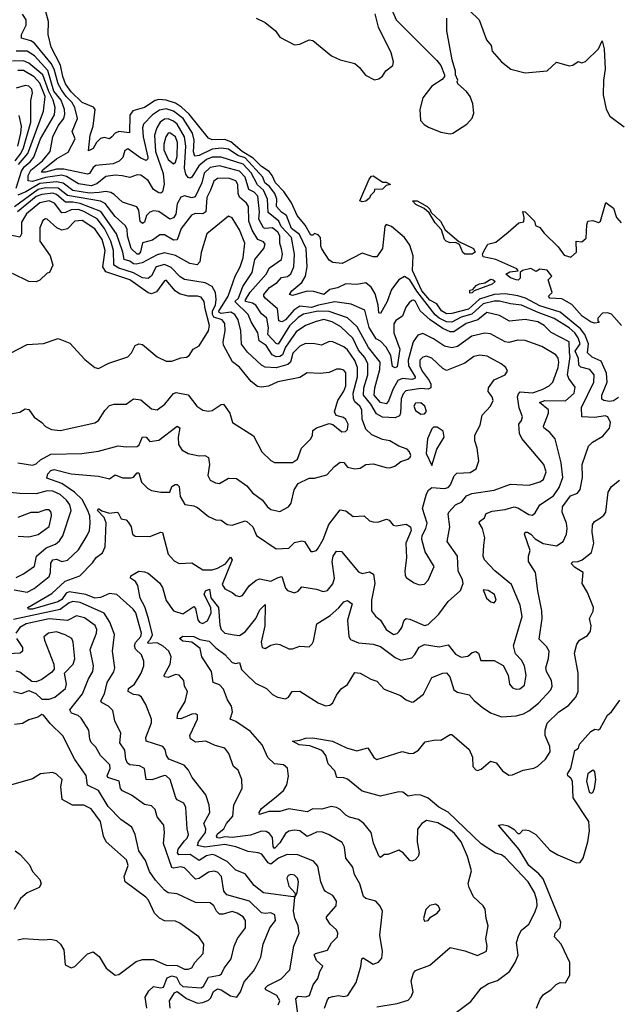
# Model space of a CAD drawing. Extents: x 1603745 to 1745082, y 385868 to 533966.
# Tile 272 of 646: x 1690544 to 1693813, y 432737 to 438115. Entities that reach past the tile are written whole.
import ezdxf

# ---------------------------------------------------------------- set-up
doc = ezdxf.new("R2010")
doc.units = 0

msp = doc.modelspace()

# ---------------------------------------------------------------- linework, layer by layer
at = {"layer": '0CON20XD'}
for points in [[(1693815, 436050.9), (1693786.7, 436033.3), (1693765, 436030), (1693733.8, 436035), (1693722.7, 436042.7), (1693724.2, 436065), (1693751.9, 436135), (1693749.5, 436185), (1693719.4, 436249.4), (1693671, 436271), (1693645.3, 436295), (1693650.7, 436345), (1693630, 436395), (1693606.5, 436426.5), (1693495, 436517.9), (1693385, 436552), (1693306.3, 436593.7), (1693265, 436607.3), (1693196.9, 436616.9), (1693135, 436614.2), (1693055, 436588.3), (1692995.6, 436534.4), (1692905, 436509.7), (1692875, 436509.4), (1692847.1, 436525), (1692822.8, 436562.8), (1692784, 436584), (1692739.7, 436635), (1692689.2, 436745), (1692692.4, 436825), (1692675, 436884), (1692645.1, 436925.1), (1692575, 436985.6), (1692545, 436996.2), (1692537.7, 436985), (1692526, 436865), (1692495, 436820), (1692475, 436819.2), (1692415, 436839.4), (1692305, 436784.4), (1692255, 436788.6), (1692235, 436800.8), (1692195, 436862.9), (1692188.2, 436878.2), (1692189.5, 436899.5), (1692187.9, 436925), (1692175, 436939.7), (1692155, 436946.8), (1692145, 436937.5), (1692135, 436938.8), (1692103.4, 436993.4), (1692059.8, 437045), (1692028.6, 437115), (1691986.5, 437176.5), (1691940.9, 437225), (1691923.5, 437265), (1691906.2, 437286.2), (1691865, 437313.1), (1691819.1, 437359.1), (1691758.6, 437395), (1691697.9, 437447.9), (1691665, 437460), (1691595, 437459.2), (1691575, 437467.7), (1691469.5, 437599.5), (1691427.9, 437637.9), (1691395, 437658.6), (1691345, 437676.1), (1691305, 437679.6), (1691285, 437674.2), (1691225, 437636.4), (1691162.8, 437617.2), (1691146.5, 437593.5), (1691143.3, 437496.7), (1691085, 437504.7), (1691065, 437494.7), (1691047.2, 437475), (1691035, 437464.6), (1691005, 437471.6), (1690985, 437467.2), (1690963.8, 437445), (1690945, 437412.4), (1690919.3, 437399.3), (1690929, 437485), (1690946.4, 437533.6), (1690956.7, 437625), (1690947.2, 437637.2), (1690885, 437663.4), (1690825, 437721.7), (1690794.4, 437765), (1690779.3, 437805), (1690767.8, 437867.8), (1690715.6, 437965), (1690699.7, 438035), (1690701.8, 438105), (1690679.6, 438185)], [(1691835, 438124.3), (1691885, 438100.8), (1691941.2, 438055), (1691965, 438020), (1692045, 437977.5), (1692075, 437980.8), (1692125, 438006.2), (1692145, 438002.5), (1692247.3, 437917.3), (1692295, 437896.4), (1692375, 437875.6), (1692400.8, 437855), (1692433.2, 437813.2), (1692482.3, 437787.7), (1692505, 437792.9), (1692525, 437807.1), (1692544.7, 437835.3), (1692581.9, 437865), (1692586.2, 437885), (1692573.4, 437935), (1692503.8, 438075), (1692485, 438147.5)], [(1692571.1, 438181.1), (1692601.1, 438115), (1692822.7, 437892.7), (1692843.8, 437865), (1692863.3, 437815), (1692863.3, 437805), (1692851.7, 437788.3), (1692795, 437752.5), (1692745, 437689.2), (1692728.8, 437625), (1692733.7, 437565), (1692752.9, 437542.9), (1692777.6, 437527.6), (1692845, 437500.9), (1692895, 437491.2), (1692910, 437495), (1692986, 437544), (1693015, 437578), (1693024.6, 437605.4), (1693019.3, 437655), (1693005, 437696), (1692983.6, 437723.6), (1692936.7, 437765), (1692933.3, 437775), (1692936.2, 437785), (1692923.6, 437813.6), (1692924, 437835), (1692905.7, 437895.7), (1692876.7, 438055), (1692877, 438123)], [(1693000, 438165), (1693053.8, 438115), (1693093.8, 438005), (1693118.8, 437975), (1693124.2, 437944.2), (1693175, 437885.8), (1693226.7, 437845), (1693305, 437824.3), (1693425, 437836.7), (1693475, 437883.3), (1693545, 437864), (1693565, 437866.7), (1693595, 437886.7), (1693615, 437880), (1693635, 437886.2), (1693705, 437955.7), (1693725, 438000), (1693736.5, 437956.5), (1693742.1, 437845), (1693732.5, 437785), (1693731.1, 437705), (1693746.4, 437626.4), (1693767.9, 437587.9), (1693845, 437530)], [(1692495, 432722.9), (1692605, 432741.8), (1692665, 432759.2), (1692681.6, 432778.4), (1692692.9, 432805), (1692681.9, 432865), (1692695, 432907.5), (1692705, 432921.2), (1692785, 432950.8), (1692895, 433046.5), (1692975, 433029.2), (1693045, 433004), (1693093.9, 433026.1), (1693097.8, 433055), (1693090.5, 433095), (1693102.2, 433165), (1693091.1, 433205), (1693086.4, 433256.4), (1693075.5, 433275.5), (1693023.1, 433323.1), (1692998.1, 433375), (1692994.1, 433395.9), (1693011.4, 433465), (1692990.4, 433545), (1692954.7, 433625), (1692919.7, 433669.7), (1692897.8, 433687.8), (1692827.1, 433727.1), (1692765, 433740), (1692739.6, 433725), (1692717.4, 433692.6), (1692714.5, 433625), (1692725.4, 433564.6), (1692720.6, 433545), (1692704, 433525), (1692685, 433518.1), (1692675, 433522.9), (1692639.2, 433565), (1692615, 433577.8), (1692555, 433555.6), (1692535, 433554.3), (1692515, 433539.2), (1692505, 433547.5), (1692477.2, 433617.2), (1692463.9, 433675), (1692424.2, 433724.2), (1692395, 433746.4), (1692345, 433758.5), (1692325, 433769.2), (1692295, 433801.1), (1692275, 433812.1), (1692245, 433816.8), (1692195, 433802.5), (1692145, 433803.8), (1692115, 433788.2), (1692015, 433804.7), (1691965, 433790.8), (1691905, 433790.6), (1691854.3, 433774.3), (1691852.5, 433785), (1691865, 433806.4), (1691945, 433870.3), (1691984.7, 433905), (1692003.6, 433935), (1692012.7, 433982.7), (1692006.9, 434026.9), (1691985, 434044.5), (1691935, 434049.4), (1691900, 434085), (1691868.1, 434155), (1691805, 434226.8), (1691725, 434281.1), (1691693.8, 434293.8), (1691707.2, 434335), (1691700.4, 434365), (1691679.2, 434399.2), (1691658, 434458), (1691635, 434481.8), (1691601.1, 434495), (1691592.5, 434555), (1691538.1, 434635), (1691529.7, 434679.7), (1691485, 434714.4), (1691435, 434719.7), (1691417.8, 434735), (1691435, 434747.9), (1691495, 434745.5), (1691528.8, 434728.8), (1691579.9, 434719.9), (1691615, 434683.3), (1691665, 434647.1), (1691705, 434603.3), (1691725, 434598.2), (1691745, 434603.8), (1691755.8, 434565.8), (1691781, 434541), (1691831.7, 434491.7), (1691891.6, 434461.6), (1691925, 434429.6), (1691952, 434415), (1691995, 434406.2), (1692011.5, 434415), (1692032, 434445), (1692075, 434447.1), (1692175, 434384), (1692215, 434368), (1692238.8, 434371.2), (1692255, 434383.3), (1692273.8, 434425), (1692300.5, 434459.5), (1692335, 434483.8), (1692375, 434550), (1692403.3, 434545), (1692462, 434512), (1692495, 434502.5), (1692535, 434457.5), (1692623.9, 434423.9), (1692655, 434400), (1692685, 434387.1), (1692695, 434389.2), (1692748.8, 434431.2), (1692795, 434522.5), (1692855, 434545.3), (1692875, 434546.9), (1692893.6, 434525), (1692915, 434454.7), (1692935, 434441.4), (1692998, 434428), (1693025.4, 434395.4), (1693069.3, 434359.3), (1693115, 434329.5), (1693175, 434307.7), (1693255, 434313.3), (1693295, 434323.8), (1693325, 434339.5), (1693377.9, 434382.1), (1693445.6, 434455), (1693451.5, 434475), (1693449.3, 434505), (1693421.2, 434555), (1693416.9, 434575), (1693432.4, 434625), (1693436.1, 434665), (1693420.8, 434690.8), (1693381.9, 434731.9), (1693397.5, 434845), (1693396, 434886), (1693373.1, 434995), (1693360.6, 435095), (1693323.1, 435155), (1693323.1, 435185), (1693332.9, 435215), (1693300.3, 435305), (1693304.2, 435315.8), (1693316.9, 435315), (1693335.9, 435305), (1693358.8, 435278.8), (1693403.5, 435253.5), (1693475, 435241.4), (1693511.8, 435265), (1693530, 435305), (1693534.7, 435335.3), (1693530.8, 435365), (1693505.9, 435425), (1693509.2, 435455), (1693552.7, 435515), (1693590.6, 435529.4), (1693605, 435549.2), (1693617.6, 435615), (1693616.4, 435685), (1693650.5, 435785), (1693672.9, 435807.1), (1693729.5, 435840.5), (1693765.4, 435884.6), (1693771.2, 435915), (1693756.5, 435945), (1693741.9, 435951.9), (1693685, 435942.8), (1693615, 435945.7), (1693612.3, 435997.7), (1693679.1, 436135), (1693681.5, 436175), (1693657.1, 436205), (1693608.1, 436218.1), (1693597.8, 436227.8), (1693595.9, 436265), (1693578.1, 436305), (1693604.6, 436345.4), (1693595, 436378.1), (1693576.5, 436405), (1693545, 436432.2), (1693462.9, 436482.9), (1693376, 436516), (1693285, 436556.7), (1693225, 436562.6), (1693165, 436577.8), (1693135, 436577.6), (1693075, 436562.7), (1693012.8, 436507.2), (1692955, 436490.4), (1692905, 436463.8), (1692875, 436465.3), (1692835.5, 436485), (1692813.7, 436503.7), (1692712.6, 436632.6), (1692675, 436693.7), (1692645, 436712.4), (1692615.5, 436695), (1692575, 436641.4), (1692551.9, 436575), (1692515, 436510), (1692505, 436513.3), (1692502, 436555), (1692485, 436617.1), (1692463.4, 436655), (1692435, 436678), (1692385, 436668.7), (1692325, 436673.1), (1692279, 436651), (1692238.1, 436641.9), (1692205, 436614.8), (1692151.1, 436631.1), (1692115, 436632.8), (1692035, 436608.5), (1692018.6, 436615), (1692029.7, 436635), (1692085, 436680), (1692105.5, 436715), (1692113.8, 436765), (1692109.4, 436865), (1692072.2, 436942.2), (1692029.3, 436975), (1692001.4, 437045), (1691973.8, 437063.8), (1691947.5, 437095), (1691948.3, 437135), (1691938.4, 437165), (1691908.8, 437205), (1691883.7, 437225), (1691872.3, 437255), (1691775, 437360.9), (1691735, 437373.6), (1691685, 437407.6), (1691645, 437412.7), (1691595, 437407.3), (1691525, 437373.3), (1691500.7, 437370.7), (1691493.8, 437393.8), (1691497.3, 437457.3), (1691487.9, 437495), (1691436.9, 437575), (1691384.7, 437615), (1691345, 437627.6), (1691308.3, 437621.7), (1691269.5, 437595), (1691220, 437545), (1691215.6, 437524.4), (1691219.1, 437475), (1691243.8, 437365), (1691243.7, 437355), (1691235, 437345.8), (1691205, 437358.9), (1691135, 437410.4), (1691118.7, 437401.3), (1691107.1, 437362.9), (1691088.2, 437341.8), (1691055, 437328.6), (1690960.9, 437319.1), (1690945, 437308.1), (1690925.5, 437275), (1690915, 437270.8), (1690785, 437299.6), (1690745, 437298.9), (1690685, 437282.9), (1690662.8, 437282.8), (1690670.3, 437295), (1690744.5, 437355.5), (1690808.4, 437391.6), (1690848, 437465), (1690831.4, 437505), (1690859.3, 437575), (1690845.2, 437635), (1690829.7, 437665), (1690798.1, 437695), (1690772.1, 437732.1), (1690754.3, 437764.3), (1690733.4, 437845), (1690716.6, 437876.6), (1690625, 437987.4), (1690605, 438000), (1690554.5, 438015), (1690554.8, 438035), (1690579.7, 438085), (1690579.7, 438115), (1690560, 438145)], [(1691705, 433648.4), (1691665, 433651.4), (1691635, 433643.6), (1691625, 433645.9), (1691619.4, 433655), (1691625, 433667.5), (1691659.1, 433695), (1691674.5, 433725), (1691707.7, 433765), (1691714.2, 433825.8), (1691758.6, 433915), (1691757.9, 433965), (1691736.7, 434015), (1691711.4, 434035), (1691687.3, 434107.3), (1691665.3, 434135.3), (1691611.2, 434151.2), (1691560, 434175), (1691505, 434169.2), (1691476.7, 434186.7), (1691474.1, 434205), (1691514.5, 434295), (1691515, 434318.8), (1691504.3, 434324.3), (1691485, 434321.8), (1691425, 434296), (1691405, 434298), (1691408.1, 434325), (1691448.3, 434391.7), (1691460.9, 434445), (1691444.2, 434475), (1691441.1, 434505), (1691416, 434535), (1691395, 434538.5), (1691355, 434522.3), (1691336, 434526), (1691334.1, 434535), (1691365.6, 434594.4), (1691370.9, 434635), (1691358.8, 434665), (1691327.5, 434692.5), (1691295, 434711.9), (1691245, 434707.5), (1691244.1, 434715), (1691258.9, 434731.1), (1691269.1, 434755), (1691248.1, 434845), (1691228, 434908), (1691202.9, 434955), (1691188.7, 435025), (1691176.2, 435046.2), (1691149.6, 435065), (1691152, 435078), (1691195, 435102.7), (1691225, 435100), (1691245, 435091.2), (1691308.7, 435038.7), (1691323.4, 435013.4), (1691345, 434943.2), (1691385, 434885.4), (1691435, 434869.7), (1691495, 434908.9), (1691505, 434899.2), (1691517.6, 434837.6), (1691526.8, 434825), (1691543.1, 434816.9), (1691569.4, 434830.6), (1691590.1, 434875), (1691587.7, 434905), (1691552.2, 434975), (1691558.9, 434995), (1691580, 435005), (1691587.9, 434957.9), (1691629.2, 434905), (1691637.7, 434807.7), (1691645, 434783.3), (1691665, 434764.6), (1691715.6, 434754.4), (1691745, 434752.2), (1691775, 434771.9), (1691834.7, 434845), (1691855, 434891.5), (1691885, 434920), (1691883.3, 434805), (1691862.2, 434715), (1691868, 434685), (1691885, 434680), (1691915, 434698.6), (1691945, 434705.7), (1691965, 434702.5), (1692015, 434678), (1692035, 434678), (1692075, 434692.5), (1692125, 434690), (1692142, 434705), (1692148.9, 434721.1), (1692167.3, 434815), (1692239.2, 434860.8), (1692288, 434902), (1692315, 434934.6), (1692335, 434943.1), (1692360, 434925), (1692334, 434835), (1692341.1, 434745), (1692350.1, 434730.1), (1692395, 434712.2), (1692475, 434704.1), (1692515, 434691.2), (1692595, 434631.2), (1692625, 434616.2), (1692685, 434628.5), (1692703, 434647), (1692725, 434687.8), (1692755, 434702.1), (1692835, 434688.9), (1692885, 434699.5), (1692925, 434648.9), (1692955, 434632.5), (1692991.5, 434638.5), (1693015, 434658.1), (1693035, 434664.2), (1693049.2, 434655), (1693062.5, 434615), (1693135, 434613.9), (1693185, 434587.8), (1693212.7, 434535), (1693220, 434485), (1693235.5, 434465.5), (1693255, 434459.1), (1693275, 434460.8), (1693300.5, 434479.5), (1693310.9, 434535), (1693300.9, 434585), (1693285, 434616.7), (1693251.7, 434651.7), (1693241.2, 434695), (1693289.2, 434855), (1693277.5, 434917.5), (1693229.2, 435029.2), (1693138.7, 435105), (1693081.8, 435165), (1693075.5, 435185), (1693078.2, 435245), (1693084.2, 435285), (1693071.4, 435335), (1693053.7, 435366.3), (1693055.7, 435375), (1693082.2, 435395), (1693092, 435418), (1693125, 435430.4), (1693195, 435439.1), (1693245, 435454), (1693265, 435448.9), (1693325, 435411.8), (1693345, 435408.6), (1693358.9, 435421.1), (1693385, 435465.4), (1693459.2, 435515), (1693490.6, 435559.4), (1693510.2, 435615), (1693500.9, 435695), (1693468.2, 435825), (1693439.4, 435859.4), (1693407.1, 435885), (1693404.2, 435894.2), (1693432.9, 435965), (1693432.2, 435985), (1693383.3, 436025), (1693412.5, 436035), (1693525, 436034.1), (1693572.9, 436075), (1693577.3, 436107.3), (1693543.1, 436155), (1693536.8, 436175), (1693551.2, 436275), (1693547.5, 436295), (1693545, 436356.1), (1693447.3, 436407.3), (1693408.8, 436445), (1693373.1, 436465), (1693305, 436477.9), (1693219.1, 436469.1), (1693165, 436500), (1693095, 436515.2), (1693045.9, 436475), (1692981.9, 436455), (1692915, 436409.5), (1692895, 436409.3), (1692855, 436428.1), (1692785.1, 436475.1), (1692730.8, 436525), (1692705.9, 436575), (1692695, 436582.6), (1692685, 436582.2), (1692670.5, 436569.5), (1692653.9, 436545), (1692635, 436495.4), (1692598.3, 436471.7), (1692587, 436453), (1692588.3, 436405), (1692621.1, 436315), (1692605, 436219.1), (1692594.2, 436214.2), (1692580.6, 436220.6), (1692571.5, 436281.5), (1692545, 436326), (1692515, 436359), (1692491.7, 436371.7), (1692453.1, 436433.1), (1692428.9, 436528.9), (1692355, 436562.1), (1692265, 436573.3), (1692176.4, 436556.4), (1692137.1, 436542.9), (1692075, 436550), (1692042.3, 436527.7), (1691995, 436476.4), (1691975, 436465.2), (1691960.3, 436470.3), (1691951.3, 436535), (1691884.6, 436595), (1691876.9, 436605), (1691878, 436615), (1691907.8, 436652.2), (1691951.2, 436678.8), (1691973.4, 436706.6), (1692007.2, 436712.8), (1692025, 436726.4), (1692042.3, 436765), (1692045.9, 436835), (1692027.9, 436925), (1691972.5, 436985), (1691958.9, 437015), (1691901.5, 437061.5), (1691898.5, 437135), (1691875.3, 437184.7), (1691843.2, 437213.2), (1691809, 437279), (1691765, 437325.6), (1691643.9, 437363.9), (1691595, 437364.9), (1691565, 437351.4), (1691523.3, 437316.7), (1691485, 437255.8), (1691475, 437250.3), (1691465, 437253.6), (1691452.3, 437272.3), (1691444.6, 437305), (1691450.9, 437425), (1691445.1, 437475.1), (1691403.8, 437543.8), (1691385, 437560.5), (1691355, 437573.6), (1691335, 437572.4), (1691311, 437555), (1691292.4, 437525), (1691281.3, 437485), (1691286, 437395), (1691328.3, 437275), (1691332.4, 437217.6), (1691323.6, 437175), (1691315, 437167.1), (1691305, 437168.7), (1691275, 437188), (1691245, 437236.7), (1691205, 437265.3), (1691185, 437267.1), (1691145, 437252.9), (1691103.2, 437263.2), (1691066.4, 437266.4), (1691015, 437258.4), (1690965, 437217.8), (1690935, 437208.2), (1690865, 437218.5), (1690799.1, 437259.1), (1690775, 437265.6), (1690685, 437253.6), (1690615, 437231.5), (1690589.7, 437235), (1690590.4, 437265), (1690605, 437293.2), (1690669.5, 437345), (1690711.4, 437395), (1690724.7, 437474.7), (1690754.5, 437535), (1690785.2, 437575), (1690791.5, 437598.5), (1690789.7, 437625), (1690770.3, 437675), (1690731.5, 437725), (1690698.3, 437838.3), (1690625, 437917.4), (1690585, 437942.7), (1690525, 437942.8)], [(1690525.1, 437195), (1690555, 437288.5), (1690568.6, 437311.4), (1690601.5, 437338.5), (1690621.6, 437365), (1690657.4, 437465), (1690733.9, 437595), (1690737.4, 437635), (1690727.5, 437675), (1690703, 437723), (1690670.4, 437815), (1690595, 437878), (1690565, 437889.7), (1690505, 437889.6)], [(1690538.7, 437325), (1690588.1, 437385), (1690673.9, 437615), (1690682.6, 437695), (1690655, 437768.4), (1690623.9, 437803.9), (1690565, 437837.8), (1690535, 437838.2)], [(1690518.7, 437345), (1690551.3, 437385), (1690565.2, 437415), (1690605.1, 437555), (1690605.2, 437674.8), (1690614.7, 437715), (1690610.4, 437735), (1690595, 437751.8), (1690575, 437756.2), (1690525, 437741.7)], [(1690533.5, 437425), (1690551.2, 437495), (1690554.3, 437534.3), (1690542.2, 437592.2)], [(1691385, 437328.7), (1691395, 437336.2), (1691405, 437367.1), (1691406.5, 437445), (1691395, 437475.7), (1691365, 437497.8), (1691354.6, 437495.4), (1691342.8, 437475), (1691332.3, 437435), (1691331.9, 437405), (1691355, 437351.1), (1691385, 437328.7)], [(1691221.5, 434611.5), (1691209.6, 434645), (1691177, 434677), (1691170.5, 434695), (1691177, 434713), (1691206.3, 434745), (1691210.3, 434765), (1691178.7, 434875), (1691164.5, 434895), (1691075.6, 434975.6), (1691035, 434981), (1690985, 434959.1), (1690955.1, 434954.9), (1690905.6, 434975.6), (1690815, 434990.2), (1690798, 434982), (1690775, 434948.1), (1690753.2, 434935), (1690615, 434894.6), (1690592.9, 434895), (1690588.9, 434905), (1690719.7, 434980.3), (1690792, 435048), (1690872.5, 435077.5), (1690941.8, 435148.2), (1690962.3, 435177.7), (1690996.5, 435203.5), (1691011, 435235), (1691016.1, 435366.1), (1691005.3, 435395.3), (1690970, 435435), (1690974.5, 435445.5), (1690992.9, 435432.9), (1691035, 435418.8), (1691075, 435425.5), (1691081.8, 435421.8), (1691099.1, 435389.1), (1691125, 435383.8), (1691138.9, 435368.9), (1691153.1, 435345), (1691160, 435305), (1691174.5, 435294.5), (1691255, 435292.5), (1691315, 435315.5), (1691325, 435314.3), (1691355, 435196.2), (1691388.7, 435158.7), (1691415, 435144), (1691485, 435148), (1691545, 435109.5), (1691595, 435110.7), (1691625, 435118.3), (1691667.8, 435142.2), (1691695, 435180), (1691704.6, 435165), (1691649.3, 435029.3), (1691665, 435005.6), (1691705, 434987.1), (1691725, 434969.2), (1691745, 434964.2), (1691760.3, 434969.7), (1691797.4, 435022.6), (1691835, 435053.8), (1691855, 435061.2), (1691915, 435047.6), (1691955, 435068.9), (1691975, 435072.9), (1691995, 435010), (1692006.6, 434996.6), (1692045, 434984.2), (1692065, 434994), (1692085, 435017.5), (1692164.6, 435004.6), (1692202.2, 434992.2), (1692225, 434997.9), (1692255, 435034.5), (1692263.5, 435065), (1692250.6, 435155), (1692256.3, 435185), (1692275, 435212.2), (1692301.1, 435211.1), (1692395, 435099.6), (1692415, 435090.5), (1692455, 435098.9), (1692476, 435086), (1692483.4, 435035), (1692465.7, 434945), (1692465.3, 434885.3), (1692486.5, 434856.5), (1692515, 434834.4), (1692545, 434784.6), (1692585, 434756.2), (1692605, 434762.1), (1692615, 434771.8), (1692630.6, 434795), (1692644.6, 434835), (1692655, 434843.6), (1692675, 434841.2), (1692755, 434806.3), (1692775, 434811.6), (1692832.6, 434867.4), (1692885, 434937.5), (1692952.4, 434997.6), (1692965.8, 435035.8), (1692963.3, 435055), (1692939.6, 435105), (1692934.6, 435185), (1692878.2, 435265), (1692892.9, 435345), (1692884.6, 435415), (1692888.2, 435425), (1692924.6, 435465), (1692958.3, 435481.7), (1692985, 435514.5), (1693012.6, 435527.4), (1693134.6, 435544.6), (1693225, 435578.2), (1693327.2, 435572.8), (1693385, 435590.4), (1693405.7, 435604.3), (1693418.8, 435645), (1693407.1, 435685), (1693287.2, 435827.2), (1693274.6, 435855), (1693270.9, 435905), (1693285, 435925.8), (1693289.3, 435945), (1693271.2, 435995), (1693263.6, 436055), (1693267.6, 436072.4), (1693277.5, 436082.5), (1693345, 436077.5), (1693397.9, 436095), (1693435, 436115.3), (1693456.3, 436135), (1693485.1, 436214.9), (1693488.8, 436245), (1693485.8, 436265.8), (1693471.6, 436285), (1693395, 436330.3), (1693305, 436363.5), (1693265, 436364.7), (1693215, 436352.8), (1693195, 436354.7), (1693115, 436399.2), (1693085, 436403.1), (1693013, 436387), (1692935, 436330.5), (1692905, 436322.2), (1692865, 436331.2), (1692805, 436371.4), (1692745, 436401.5), (1692718.7, 436391.3), (1692692.7, 436355), (1692665.4, 436255), (1692667.2, 436225), (1692704.8, 436165), (1692702.8, 436155), (1692685, 436150.7), (1692635, 436154.5), (1692609.2, 436145), (1692582, 436095), (1692558.1, 436031.9), (1692545, 436016.9), (1692515, 436023.3), (1692480.9, 436065), (1692484.2, 436105), (1692511.2, 436205), (1692512.4, 436245), (1692448.8, 436325), (1692387.3, 436437.3), (1692335, 436486.7), (1692235, 436521.4), (1692175, 436522.5), (1692095, 436506.1), (1692065, 436488.5), (1692017.4, 436442.6), (1691955, 436342.3), (1691945, 436346.1), (1691899.3, 436395), (1691902.5, 436432.5), (1691894.2, 436485), (1691865, 436508.4), (1691833.9, 436555), (1691815, 436566.1), (1691777.8, 436575), (1691777.3, 436585), (1691802.4, 436627.6), (1691890.5, 436725), (1691909.3, 436760.7), (1691974.7, 436805), (1691980.2, 436835), (1691973.2, 436863.2), (1691964.8, 436895), (1691964.4, 436935), (1691953.8, 436955), (1691925, 436978.1), (1691885, 436974.4), (1691875, 436978.8), (1691849.5, 437025), (1691853.1, 437065), (1691845, 437152.1), (1691825, 437173.2), (1691795, 437187.1), (1691775.3, 437255.3), (1691745, 437287.1), (1691635, 437317.8), (1691585, 437307.9), (1691552.5, 437277.5), (1691539.1, 437225), (1691502.8, 437147.2), (1691485, 437142.4), (1691445, 437153.7), (1691423.8, 437146.2), (1691405, 437110), (1691396.9, 437053.1), (1691385, 437032.8), (1691365, 437025.3), (1691305, 437066.8), (1691275, 437072), (1691255, 437063.2), (1691236.5, 437045), (1691225, 437010), (1691215, 437001.8), (1691202.6, 437012.6), (1691194.8, 437074.8), (1691183.4, 437093.4), (1691105, 437118.2), (1691060.9, 437160.9), (1691041.7, 437171.7), (1691015, 437177.6), (1690978.1, 437171.9), (1690925, 437167.5), (1690835, 437181.9), (1690781.8, 437221.8), (1690745, 437229.9), (1690655, 437220.4), (1690577.6, 437175), (1690535, 437157.2)], [(1690515, 435000.8), (1690585, 434988.8), (1690622.8, 435007.2), (1690705.8, 435074.2), (1690712.3, 435095), (1690713.5, 435146.5), (1690724.7, 435165), (1690745, 435167.5), (1690775.3, 435154.7), (1690805, 435163.1), (1690865, 435219.5), (1690912.4, 435297.6), (1690924.8, 435325.2), (1690930, 435365), (1690927.4, 435405), (1690915, 435438.6), (1690885, 435493.5), (1690844.5, 435535), (1690775, 435581.8), (1690691.7, 435611.7), (1690698.3, 435635), (1690715, 435651.8), (1690732.3, 435657.7), (1690825.8, 435634.2), (1690975, 435622), (1691035, 435607.5), (1691065, 435628.8), (1691105, 435613.5), (1691152.2, 435612.2), (1691165, 435616.7), (1691185, 435640), (1691195, 435639.6), (1691209.4, 435589.4), (1691244.5, 435554.5), (1691265, 435544.3), (1691315, 435534.3), (1691363.8, 435535), (1691375.3, 435565), (1691393.3, 435576.7), (1691405, 435577.1), (1691415.9, 435565), (1691420.3, 435510.3), (1691446.2, 435466.2), (1691495, 435460), (1691515, 435450.6), (1691575, 435401.4), (1691615, 435384), (1691645, 435382), (1691677.9, 435357.9), (1691705, 435354.6), (1691775, 435377.1), (1691785, 435374.3), (1691817.8, 435345), (1691837.1, 435297.1), (1691945, 435225.6), (1692015, 435228.6), (1692045, 435258.6), (1692085, 435269.2), (1692100, 435265), (1692135, 435210), (1692145, 435210), (1692165, 435216), (1692175, 435228.8), (1692201.9, 435275), (1692232.1, 435357.9), (1692295, 435438.6), (1692325, 435432.7), (1692365, 435401.9), (1692425, 435405.6), (1692455, 435378.1), (1692475, 435371.9), (1692499.7, 435370.3), (1692546.6, 435386.6), (1692561.3, 435381.3), (1692584.3, 435354.3), (1692599.7, 435349.7), (1692655, 435360), (1692678, 435345), (1692682.5, 435325), (1692653.9, 435256.1), (1692656.3, 435176.3), (1692647.3, 435105), (1692649.5, 435079.5), (1692657.2, 435067.2), (1692698.5, 435038.5), (1692725, 435028.5), (1692755, 435031.9), (1692775, 435054.3), (1692808.2, 435128.2), (1692758.3, 435208.3), (1692740.5, 435275), (1692742.6, 435297.4), (1692761.9, 435335), (1692768.8, 435365), (1692744.6, 435445), (1692766.2, 435525), (1692776.7, 435545), (1692795, 435559.5), (1692863.8, 435553.8), (1692885, 435560.3), (1692897.2, 435575), (1692916.5, 435623.5), (1692932, 435638), (1693005, 435641.2), (1693037.6, 435662.4), (1693051.4, 435705), (1693042.9, 435775), (1693030, 435815), (1693030, 435845), (1693059.7, 435900.3), (1693070, 435955), (1693116.2, 436003.8), (1693130.3, 436035), (1693124.6, 436055), (1693102.5, 436085), (1693103.6, 436105), (1693135, 436147.3), (1693196, 436175), (1693208.8, 436195), (1693198.8, 436215), (1693172.9, 436235), (1693096.5, 436276.5), (1693056.5, 436283.5), (1693025, 436275.8), (1692975, 436238.4), (1692875, 436198.7), (1692855, 436209.2), (1692795, 436266.3), (1692765, 436276.6), (1692745, 436271.9), (1692729.8, 436255), (1692729.2, 436225), (1692742.8, 436195), (1692780.2, 436145), (1692789, 436125), (1692789.6, 436105), (1692775, 436096.6), (1692735, 436101.2), (1692652.5, 436087.5), (1692637.7, 436072.3), (1692627.7, 436045), (1692624.7, 435965), (1692618.7, 435951.3), (1692595, 435940.8), (1692525, 435944), (1692492, 435962), (1692462.1, 436015), (1692422.7, 436065), (1692424.2, 436104.2), (1692444.9, 436175), (1692444.9, 436234.9), (1692429.8, 436269.8), (1692395, 436310.5), (1692363.4, 436375), (1692297.2, 436437.2), (1692250.4, 436465), (1692205, 436478.3), (1692163.4, 436466.6), (1692105, 436445.6), (1692055, 436411), (1691995, 436326.3), (1691979.6, 436285), (1691965.2, 436274.8), (1691945, 436273.8), (1691922.9, 436285), (1691889.8, 436335), (1691851.6, 436361.6), (1691845.7, 436405), (1691807.8, 436465), (1691791.4, 436505), (1691720, 436575), (1691739.2, 436595), (1691762.7, 436657.3), (1691814.4, 436735), (1691827.8, 436805), (1691878, 436865), (1691885, 436888.8), (1691875, 436901.2), (1691845, 436915.2), (1691813.4, 436965), (1691796.1, 437015), (1691794.4, 437095), (1691783.4, 437113.4), (1691743.8, 437145), (1691736.5, 437165), (1691734.8, 437215), (1691724.3, 437234.3), (1691685, 437250), (1691625, 437248.3), (1691605, 437233.8), (1691585.6, 437184.4), (1691566.1, 437143.9), (1691560.2, 437065), (1691545, 437054.8), (1691503.1, 437056.9), (1691482.1, 437047.9), (1691426.4, 436975), (1691405, 436913.5), (1691385, 436910.3), (1691335, 436939.4), (1691310, 436940), (1691269.3, 436910.7), (1691215, 436896.8), (1691203.5, 436846.5), (1691195, 436835.2), (1691185, 436835.2), (1691152.9, 436865), (1691133.6, 436935), (1691130.8, 436970.8), (1691120.9, 436990.9), (1691065, 437041.1), (1691011.3, 437111.3), (1690985, 437123.6), (1690805.1, 437155.1), (1690754.6, 437194.6), (1690685, 437197), (1690645, 437187.7), (1690516.2, 437093.8)], [(1692415, 437120), (1692402.5, 437125), (1692452.5, 437245), (1692465, 437260), (1692475, 437262.5), (1692528.3, 437228.3), (1692545, 437227.5), (1692570, 437215), (1692545, 437210), (1692525, 437190), (1692481.7, 437188.3), (1692480, 437175), (1692460, 437155), (1692455, 437140), (1692435, 437123.8), (1692415, 437120)], [(1690485, 435960), (1690545, 435972), (1690575, 435988.8), (1690595, 435986), (1690623.9, 435943.9), (1690665, 435915.7), (1690685, 435893.3), (1690717.3, 435877.3), (1690765, 435871.4), (1690955, 435912.7), (1690973.9, 435926.1), (1691009, 435981), (1691035, 436008.2), (1691060, 436015), (1691125, 436015.8), (1691165, 436043.8), (1691205, 436038.5), (1691265, 435990), (1691295, 435983.8), (1691337.5, 436015), (1691385, 436073.1), (1691398.8, 436078.8), (1691465, 436066.9), (1691511.9, 436005), (1691545, 435981.4), (1691575, 435976), (1691595, 435980.8), (1691645, 436014), (1691656.7, 436015), (1691692, 435965), (1691705.6, 435915), (1691821.3, 435841.3), (1691866.7, 435755), (1691915, 435707.1), (1691935.6, 435695.6), (1692035, 435696.9), (1692061.3, 435715), (1692083.8, 435775), (1692133.4, 435826.6), (1692142.9, 435845), (1692145, 435871.2), (1692165, 435885.5), (1692235, 435909.4), (1692255, 435903.1), (1692304.3, 435864.3), (1692323.4, 435866.6), (1692335, 435876.7), (1692338, 435905), (1692325, 435932.1), (1692312.4, 435942.4), (1692273.4, 435953.4), (1692263.3, 435973.3), (1692281.7, 436035), (1692315, 436086.1), (1692324.8, 436115), (1692325.7, 436185.7), (1692315, 436200.6), (1692296.2, 436206.2), (1692275, 436205.6), (1692235, 436188.5), (1692185, 436181.9), (1692115, 436185.6), (1692075, 436161.6), (1691953.2, 436136.8), (1691903.3, 436113.3), (1691865, 436107.1), (1691842.2, 436112.2), (1691809.1, 436139.1), (1691745, 436217.3), (1691706.3, 436246.3), (1691657.7, 436337.7), (1691654.8, 436355), (1691666.6, 436415), (1691664.3, 436455), (1691649.2, 436475), (1691605, 436490.1), (1691597.2, 436505), (1691597.1, 436525), (1691613.3, 436555), (1691617.1, 436587.1), (1691613.5, 436625), (1691595, 436658), (1691557.2, 436677.2), (1691445, 436695.8), (1691421.2, 436711.2), (1691371.7, 436761.7), (1691335, 436778.1), (1691289.5, 436765), (1691263.3, 436716.7), (1691245, 436702.2), (1691215, 436706.1), (1691165, 436732.1), (1691085, 436758.1), (1691058.3, 436775), (1691056, 436855), (1691042.7, 436905), (1691007.7, 436975), (1690967.1, 437027.1), (1690895, 437068), (1690865, 437078.2), (1690825, 437077.4), (1690795, 437061.2), (1690775, 437060), (1690735, 437112.7), (1690706, 437126), (1690654.2, 437115), (1690581.6, 437055), (1690555, 437008.9), (1690553.5, 436945), (1690545, 436928.2), (1690475, 436942.1)], [(1690535, 435695.5), (1690615, 435682.5), (1690635, 435689.4), (1690658.4, 435711.6), (1690715, 435741.1), (1690883.9, 435746.1), (1690975, 435758), (1691082.5, 435787.5), (1691125, 435781.1), (1691185, 435784.5), (1691196.4, 435793.6), (1691215, 435836.8), (1691235, 435834.6), (1691255, 435810.6), (1691305, 435819.1), (1691405, 435894.5), (1691419.1, 435885), (1691409.1, 435835), (1691411.8, 435795), (1691430, 435765), (1691465, 435745.8), (1691525, 435733.1), (1691555, 435734.5), (1691574.6, 435724.6), (1691580.6, 435685), (1691571.8, 435625), (1691585, 435600.6), (1691613.3, 435585), (1691635, 435582.3), (1691685, 435611.5), (1691728.9, 435608.9), (1691785, 435569.6), (1691815, 435530), (1691871, 435491), (1691895, 435455.5), (1691915, 435440), (1691965, 435429.2), (1692013.1, 435455), (1692027.1, 435475), (1692043.2, 435546.8), (1692065, 435581.4), (1692125, 435611.1), (1692155, 435611.2), (1692221.8, 435628.2), (1692263.5, 435675), (1692295, 435698.5), (1692315, 435695.6), (1692335, 435670.6), (1692375, 435661.4), (1692403.3, 435665), (1692434.6, 435685.4), (1692475, 435690), (1692545, 435668.5), (1692565, 435667.8), (1692592.8, 435677.2), (1692625, 435701.1), (1692663.3, 435715), (1692677.5, 435725), (1692680, 435735), (1692673.8, 435755), (1692659.5, 435769.5), (1692615.4, 435785.4), (1692565, 435814.5), (1692525, 435822.9), (1692468, 435848), (1692435, 435878.9), (1692415, 435933.8), (1692413.5, 435985), (1692402.2, 436005), (1692375, 436027.6), (1692366.5, 436046.5), (1692366.1, 436075), (1692388.8, 436165), (1692389.5, 436215), (1692373.7, 436253.7), (1692335, 436311.9), (1692315, 436328), (1692255, 436356.2), (1692235, 436357.1), (1692192.2, 436337.8), (1692156.2, 436345), (1692105, 436347.1), (1692075, 436331.1), (1692036.4, 436293.6), (1692023.3, 436245), (1692009, 436231), (1691945, 436214.3), (1691885, 436216.6), (1691865, 436228), (1691788.3, 436298.3), (1691755, 436343.6), (1691751.9, 436415), (1691736.5, 436475), (1691719.8, 436505), (1691697.7, 436517.7), (1691645, 436510.6), (1691633.6, 436515), (1691632.2, 436522.2), (1691682.9, 436605), (1691720.8, 436715), (1691748.4, 436765), (1691764.2, 436815), (1691774, 436895), (1691745, 436967.1), (1691705, 437032.5), (1691685, 437042), (1691566.9, 436945), (1691535.9, 436844.1), (1691527.5, 436792.5), (1691512.9, 436777.1), (1691473, 436783), (1691395, 436826.3), (1691335, 436842.1), (1691295, 436831.4), (1691212.7, 436787.3), (1691181, 436779), (1691165, 436780.9), (1691145, 436796), (1691114.3, 436805), (1691107.3, 436845), (1691072.8, 436945), (1690986.7, 437066.7), (1690875, 437110.7), (1690835, 437118.8), (1690795, 437117.7), (1690745, 437160.5), (1690725, 437167.2), (1690665, 437160.7), (1690635, 437149.2), (1690533.1, 437065)], [(1693015, 436833.8), (1692975, 436833.8), (1692963.9, 436843.9), (1692947, 436887), (1692925, 436897.5), (1692895, 436896.7), (1692872.5, 436905), (1692863.3, 436915), (1692847, 436967), (1692813.3, 437005), (1692780, 437060), (1692753.6, 437083.6), (1692707.5, 437105), (1692690, 437125), (1692715, 437126.7), (1692770, 437095), (1692785, 437080), (1692791.7, 437061.7), (1692842.5, 437015), (1692868.3, 436968.3), (1692943, 436903), (1693022.5, 436865), (1693032.5, 436845), (1693015, 436833.8)], [(1693830.6, 436445), (1693777.1, 436507.1), (1693755, 436514.4), (1693727.6, 436512.4), (1693701.2, 436485), (1693700.7, 436470.7), (1693708.3, 436461.7), (1693685, 436457.5), (1693665, 436462.5), (1693616.7, 436495), (1693558.9, 436558.9), (1693505, 436590.8), (1693440, 436595), (1693435, 436600), (1693432.5, 436605), (1693452.5, 436625), (1693430, 436695), (1693450, 436715), (1693425, 436746.2), (1693385, 436752.5), (1693365, 436740), (1693335, 436755.7), (1693290, 436745), (1693277.5, 436735), (1693277.1, 436702.9), (1693267, 436693), (1693255, 436694.2), (1693224.4, 436704.4), (1693200, 436725), (1693221.7, 436738.3), (1693267, 436743), (1693260, 436755), (1693145, 436806.2), (1693075, 436820), (1693072.5, 436835), (1693078.3, 436851.7), (1693101.7, 436888.3), (1693145, 436900), (1693212.5, 436955), (1693270, 437005), (1693298.3, 437011.7), (1693300, 437035), (1693292.5, 437067.5), (1693305, 437066.2), (1693356, 437015), (1693361.7, 436991.7), (1693385, 436980), (1693408.6, 436948.6), (1693484.3, 436875), (1693518.3, 436828.3), (1693555, 436818.2), (1693584.7, 436845), (1693582.5, 436905), (1693615, 436902), (1693638.3, 436921.7), (1693640.8, 436995), (1693647.5, 437015), (1693675, 437018.8), (1693705, 437007.5), (1693716.1, 437013.9), (1693745, 437117.5), (1693788, 437085), (1693804.4, 437034.4), (1693828.8, 437005)], [(1690495, 436293.8), (1690585, 436340.8), (1690675, 436347.1), (1690755, 436374), (1690817.9, 436347.9), (1690899.7, 436259.7), (1690955, 436216), (1690975, 436209.2), (1691031.2, 436238.8), (1691135, 436274.3), (1691154.4, 436295), (1691174.6, 436335.4), (1691195, 436344.4), (1691215, 436341.4), (1691295, 436274.3), (1691345, 436250), (1691375, 436250), (1691425, 436268.6), (1691455, 436271.9), (1691469.3, 436280.7), (1691492.5, 436315), (1691525, 436334.5), (1691574.7, 436415), (1691580.5, 436445), (1691556.7, 436536.7), (1691552.4, 436575), (1691535, 436599.7), (1691515, 436605.2), (1691465, 436604.7), (1691417.4, 436617.4), (1691393.6, 436633.6), (1691345, 436691.8), (1691335, 436688.9), (1691291.4, 436628.6), (1691265, 436617.2), (1691245, 436624), (1691145, 436694.9), (1691015, 436737.5), (1690999.1, 436765), (1691011.3, 436855), (1690995, 436914), (1690955, 436973.4), (1690885, 437018.7), (1690845.2, 437014.8), (1690805, 436972.8), (1690775, 436964.7), (1690747.8, 436977.8), (1690695, 437025.4), (1690685, 437028.2), (1690670.8, 437019.2), (1690655, 436977.5), (1690654.5, 436905), (1690710, 436825), (1690725.7, 436774.3), (1690707.5, 436735), (1690695, 436731.2), (1690655, 436692.9), (1690635, 436683.5)], [(1690635, 436683.5), (1690595, 436684.4), (1690505, 436728.8)], [(1693001.7, 436621.7), (1693001.7, 436638.3), (1693018.3, 436641.7), (1693037, 436663), (1693055, 436672.5), (1693085, 436677.5), (1693117, 436697), (1693130, 436695), (1693140, 436685), (1693125, 436671.2), (1693026.4, 436633.6), (1693015, 436623.8), (1693001.7, 436621.7)], [(1692735, 435960.6), (1692755, 435962.1), (1692766.2, 435975), (1692757.1, 436005), (1692735, 436022.1), (1692705, 436020.4), (1692695.9, 436005), (1692705, 435981.1), (1692735, 435960.6)], [(1692795, 435680.8), (1692821.5, 435768.5), (1692862, 435835), (1692856.7, 435866.7), (1692825, 435890), (1692805, 435888.6), (1692795, 435880), (1692771.4, 435825), (1692764.4, 435745), (1692795, 435680.8)], [(1693716.7, 435393.3), (1693735, 435407.8), (1693744.6, 435425), (1693757.1, 435535), (1693775.8, 435565), (1693820.3, 435599.7)], [(1690525, 435068), (1690565, 435087.8), (1690625, 435130), (1690636.8, 435185), (1690689.6, 435230.4), (1690740.1, 435249.9), (1690762.3, 435267.7), (1690780.5, 435295), (1690825.3, 435435), (1690817.9, 435465), (1690800.6, 435490.6), (1690765, 435521.7), (1690725, 435540.7), (1690695, 435541.7), (1690634.3, 435525.7), (1690545, 435526.5), (1690472, 435535)], [(1690535.8, 435294.2), (1690595, 435290), (1690645, 435304), (1690705, 435347.1), (1690718.7, 435405), (1690715.4, 435425), (1690705, 435437.3), (1690685, 435438.2), (1690646, 435424), (1690605, 435423.6), (1690535, 435395.6)], [(1692928, 432692), (1693008.9, 432751.1), (1693064.5, 432825.5), (1693105, 432850.6), (1693154.1, 432865.9), (1693219.4, 432915), (1693250, 432965), (1693266, 433005), (1693256.6, 433073.4), (1693269.4, 433115), (1693285, 433141.5), (1693324.7, 433175.3), (1693358.1, 433238.1), (1693370, 433275), (1693367.9, 433305), (1693355, 433347.8), (1693320.4, 433405), (1693195, 433538.8), (1693175, 433552.5), (1693141.8, 433561.8), (1693065, 433612.5), (1692885, 433786.5), (1692833.8, 433813.8), (1692775, 433862.7), (1692735, 433879.1), (1692705, 433881.1), (1692665, 433873.5), (1692635.8, 433895), (1692615, 433897.9), (1692515, 433873.8), (1692415, 433901.1), (1692335, 433966.5), (1692315, 433973.8), (1692275.7, 433975.7), (1692265, 434012.5), (1692229.5, 434049.5), (1692215.6, 434095), (1692202, 434115), (1692190, 434125), (1692128.2, 434148.2), (1692070, 434155), (1692033.8, 434175), (1692075, 434179.2), (1692105, 434190.9), (1692145, 434192.2), (1692253.3, 434175), (1692328.5, 434138.5), (1692385, 434121.2), (1692445, 434138), (1692478.2, 434085), (1692495, 434074.7), (1692633, 434117), (1692675, 434106.1), (1692695, 434108), (1692721.5, 434125), (1692759.5, 434170.5), (1692815, 434181.9), (1692845, 434179.2), (1692895, 434211.2), (1692905, 434211.2), (1692998.1, 434128.1), (1693017.3, 434087.3), (1693018.6, 434035), (1693035, 434017.1), (1693045, 434014.4), (1693065, 434021.9), (1693115, 434065.6), (1693146.1, 434056.1), (1693181.7, 434011.7), (1693215, 433989.2), (1693235, 433990), (1693293.3, 434015), (1693352.7, 434027.3), (1693373.3, 434036.7), (1693415, 434075.5), (1693440.8, 434115), (1693439.6, 434145), (1693414.6, 434205), (1693414, 434235), (1693425, 434272.5), (1693487.9, 434335), (1693540.9, 434369.1), (1693581.3, 434415), (1693595, 434446), (1693594.3, 434545), (1693574.5, 434655), (1693586.7, 434703.3), (1693600.8, 434725), (1693645, 434751.2), (1693661.2, 434775), (1693666, 434805), (1693655.7, 434845), (1693675.8, 434885), (1693678, 434905), (1693645.4, 434985.4), (1693615.6, 435035), (1693620.8, 435095), (1693575, 435124.1), (1693555.5, 435145), (1693565, 435154.5), (1693595, 435155.9), (1693616, 435165), (1693666.9, 435205), (1693680, 435255), (1693671.2, 435315), (1693672.5, 435355), (1693683.1, 435375), (1693716.7, 435393.3)], [(1693135, 434930), (1693146.9, 434945), (1693137.1, 434975), (1693103.3, 434996.7), (1693075, 435000), (1693094.4, 434954.4), (1693116.7, 434935), (1693135, 434930)], [(1691900.3, 432840.3), (1691971.8, 432875), (1692020, 432925), (1692040.5, 433055), (1692070.9, 433125), (1692065.3, 433165), (1692047.6, 433207.6), (1692040, 433245), (1692047.5, 433322.5), (1692060, 433345), (1692066.1, 433405), (1692061.5, 433425), (1692045, 433441.8), (1692025, 433445.3), (1692010.5, 433439.5), (1692002.7, 433425), (1692015, 433382), (1692047.5, 433345), (1692050, 433330), (1692037, 433323), (1691875, 433345.3), (1691825, 433386.2), (1691775, 433448.5), (1691725, 433469.2), (1691676.9, 433516.9), (1691610.7, 433550.7), (1691594.8, 433554.8), (1691565, 433548.5), (1691525, 433522.2), (1691474.5, 433554.5), (1691413.4, 433553.4), (1691406.8, 433565), (1691409.8, 433585), (1691445, 433630.4), (1691459.2, 433645), (1691466.8, 433665), (1691458, 433695), (1691451.3, 433811.3), (1691440.9, 433835), (1691405, 433853.8), (1691397.5, 433865), (1691365.2, 433965.2), (1691345, 433984.6), (1691335, 433985.8), (1691266.5, 433963.5), (1691235.4, 433965.4), (1691225, 434025.5), (1691198.5, 434038.5), (1691145, 434044.7), (1691133.4, 434053.4), (1691124, 434075), (1691119.2, 434125), (1691092, 434165), (1691097.3, 434217.3), (1691064.4, 434285), (1691052.4, 434342.4), (1691029.4, 434365), (1690991.9, 434385), (1690986.7, 434395), (1691006.7, 434433.3), (1691021.6, 434495), (1691057.9, 434552.1), (1691064.6, 434575), (1691051.5, 434665), (1691062.6, 434757.4), (1691036.2, 434825), (1691005, 434873.8), (1690936.4, 434905), (1690875, 434931.9), (1690835, 434937), (1690815, 434930.3), (1690765, 434893.9), (1690510.4, 434839.6)], [(1691365.5, 432715), (1691363.2, 432755), (1691389.9, 432800.1), (1691405, 432806.3), (1691455, 432767.5), (1691515, 432743.8), (1691545, 432746.3), (1691575, 432759.4), (1691587.9, 432772.1), (1691603.1, 432806.9), (1691625, 432820.6), (1691645, 432814.9), (1691695, 432782.7), (1691730, 432775), (1691750.5, 432805), (1691770, 432860), (1691821.9, 432918.1), (1691835, 432942.5), (1691860.4, 432995), (1691873.8, 433065), (1691909.7, 433155), (1691941.8, 433195), (1691936.9, 433225), (1691916.6, 433236.6), (1691885, 433231.9), (1691865, 433236.8), (1691799.8, 433299.8), (1691675, 433334.6), (1691660, 433355), (1691646, 433435), (1691625, 433458.9), (1691605, 433464.2), (1691575, 433458.3), (1691525, 433423.5), (1691505, 433419.7), (1691445, 433481.3), (1691425, 433487.9), (1691385, 433481.1), (1691375, 433484.5), (1691329.3, 433615), (1691335.3, 433675.3), (1691332.1, 433715), (1691295, 433760), (1691285, 433800), (1691265, 433821.1), (1691225, 433828.5), (1691155, 433880), (1691105, 433902.2), (1691095.5, 433915), (1691087.8, 433955), (1691025.3, 433975.3), (1691021.5, 433985), (1691038.7, 434025), (1691036.8, 434045), (1690986.2, 434095), (1690960.7, 434140.7), (1690935, 434167.1), (1690926.8, 434185), (1690921.1, 434235), (1690880.3, 434300.3), (1690864.2, 434314.2), (1690827.3, 434327.3), (1690817.3, 434345), (1690887.8, 434432.2), (1690920, 434515), (1690943.9, 434555), (1690947.7, 434585), (1690929.5, 434675), (1690964.3, 434765), (1690965.2, 434785), (1690955.6, 434805.6), (1690897.5, 434847.5), (1690855, 434859.5), (1690805, 434833.5), (1690705, 434841.6), (1690579.2, 434815), (1690544.7, 434795), (1690523.8, 434765)], [(1690705, 434402.9), (1690735.6, 434415), (1690795, 434461.4), (1690799.3, 434485), (1690789.4, 434545), (1690835.7, 434594.3), (1690845.7, 434624.3), (1690836.4, 434715), (1690828.5, 434735), (1690793.1, 434755), (1690745, 434770.5), (1690701.2, 434765), (1690676.8, 434743.2), (1690679.1, 434725), (1690730.8, 434595), (1690732.1, 434567.9), (1690719.6, 434550.4), (1690665, 434510.6), (1690635, 434498), (1690610.3, 434500.3), (1690545, 434550.4), (1690525, 434556)], [(1690526.9, 434735), (1690559.2, 434685), (1690558.9, 434665), (1690547.5, 434655), (1690455, 434649)], [(1692062.8, 432685), (1692052.8, 432767.2), (1692065, 432781.1), (1692105, 432777.3), (1692127.1, 432785), (1692147.5, 432842.5), (1692173.2, 432876.8), (1692183.5, 432916.5), (1692199.1, 432945), (1692165, 432975.4), (1692152.2, 433007.8), (1692159.1, 433015), (1692225, 433032.2), (1692247.9, 433072.1), (1692279.4, 433105), (1692281.1, 433125), (1692274, 433144), (1692240.5, 433175), (1692218.9, 433205), (1692220.6, 433215), (1692271.9, 433275), (1692275, 433300), (1692255, 433331.4), (1692215, 433352.9), (1692205.3, 433365.3), (1692189.3, 433405), (1692172.1, 433492.1), (1692147.9, 433517.9), (1692062.8, 433552.8), (1692005.3, 433555.3), (1691956.9, 433535), (1691915, 433501.6), (1691900.4, 433510.4), (1691867.4, 433557.4), (1691846.7, 433565), (1691792.2, 433572.2), (1691725, 433597.8), (1691665, 433610), (1691555, 433595.1), (1691516.1, 433605), (1691521.6, 433625), (1691558.8, 433675), (1691561.1, 433695), (1691549.5, 433725), (1691583.1, 433785), (1691578.4, 433825), (1691561.3, 433881.3), (1691485.5, 433975), (1691466.1, 434015), (1691443, 434043), (1691358.1, 434075), (1691345.8, 434095.8), (1691338, 434128), (1691325.3, 434145.3), (1691234.2, 434175), (1691233.1, 434195), (1691263.5, 434275), (1691264.3, 434295), (1691233.3, 434375), (1691209.5, 434415), (1691195.6, 434425.6), (1691165, 434428.7), (1691135.8, 434445), (1691138.3, 434461.7), (1691171.8, 434485), (1691206.8, 434545), (1691222.9, 434585), (1691221.5, 434611.5)], [(1690511.2, 434445), (1690555, 434434.4), (1690595, 434451.2), (1690632.5, 434435), (1690665, 434403.3), (1690705, 434402.9)], [(1693367.5, 432715), (1693385.8, 432765), (1693405, 432790), (1693444.2, 432815.8), (1693473.3, 432845), (1693495, 432855.6), (1693525.6, 432854.4), (1693548.6, 432895), (1693548.8, 432965), (1693500.6, 433065), (1693465.6, 433105), (1693468.5, 433125), (1693495.4, 433155), (1693500, 433185), (1693402.4, 433422.4), (1693380.2, 433450.2), (1693325.6, 433495), (1693272.5, 433582.5), (1693160, 433715), (1693180.9, 433719.1), (1693211.1, 433711.1), (1693243.6, 433693.6), (1693265, 433670), (1693275, 433670), (1693291.7, 433688.3), (1693305, 433690), (1693325, 433686), (1693363.3, 433665), (1693439.5, 433579.5), (1693482.4, 433552.4), (1693585, 433510), (1693605, 433510.8), (1693621.1, 433535), (1693646.5, 433625), (1693655.3, 433685), (1693652.1, 433735), (1693566.2, 433865), (1693563.3, 433955), (1693555, 433972.5), (1693537.5, 433985), (1693536.7, 433995), (1693554.3, 434025.7), (1693576, 434124), (1693596.7, 434135), (1693601.7, 434158.3), (1693662.7, 434227.3), (1693685, 434240), (1693705, 434236.7), (1693715, 434242.5), (1693755, 434316.7), (1693775.6, 434334.4), (1693821.7, 434398.3)], [(1691238.8, 432715), (1691228.9, 432775), (1691249.5, 432810.5), (1691275.4, 432834.6), (1691315, 432826.7), (1691329.9, 432830.1), (1691348.9, 432881.1), (1691375, 432891.6), (1691401.4, 432885), (1691418.9, 432848.9), (1691435, 432834.2), (1691535, 432826.1), (1691547.4, 432835), (1691575, 432884.4), (1691634.8, 432895.2), (1691646.4, 432903.6), (1691661.1, 432935), (1691699.7, 432985), (1691715.3, 433054.7), (1691733.3, 433096.7), (1691776.8, 433155), (1691777.1, 433195), (1691765.5, 433215), (1691732.2, 433235), (1691705, 433242.8), (1691655, 433228.8), (1691635, 433229.7), (1691618.7, 433245), (1691604.5, 433275), (1691585, 433290.4), (1691505, 433292.7), (1691405, 433339.6), (1691355, 433345.6), (1691335, 433360.6), (1691285.4, 433415), (1691252.9, 433462.9), (1691232.1, 433522.1), (1691195.3, 433575.3), (1691174.1, 433665), (1691156.2, 433705), (1691097.1, 433747.1), (1691027.7, 433817.7), (1690974.2, 433904.2), (1690915, 433933.4), (1690906.9, 433986.9), (1690845, 434073.3), (1690792.1, 434177.9), (1690781.7, 434201.7), (1690709.9, 434269.9), (1690675, 434316.2), (1690665, 434320), (1690642.5, 434305), (1690595, 434290), (1690559.1, 434270.9), (1690515.6, 434264.4)], [(1693665, 433889.5), (1693675, 433894.5), (1693683.6, 433915), (1693690.5, 433965), (1693685, 434007.5), (1693675, 434015.6), (1693646.5, 433995), (1693639.5, 433955), (1693655, 433895.8), (1693665, 433889.5)], [(1690535, 433088.8), (1690564.4, 433095.6), (1690675, 433089.6), (1690715, 433093.1), (1690745, 433085.4), (1690767.8, 433065), (1690785.6, 433035), (1690792.3, 432952.3), (1690825, 432936.7), (1690845, 432942.5), (1690915, 433012), (1690945, 433023.8), (1690978.3, 432998.3), (1691015.8, 432935), (1691065, 432896.7), (1691085, 432898.9), (1691180, 432970), (1691215, 432982), (1691275, 432981.1), (1691345, 432950.6), (1691405, 432948.3), (1691445, 432928.8), (1691465, 432928.2), (1691483.7, 432936.3), (1691500, 432965), (1691546.4, 433013.6), (1691550, 433065), (1691521.9, 433105), (1691419.4, 433179.4), (1691395, 433191.1), (1691335, 433192.4), (1691307.8, 433207.8), (1691280.7, 433235), (1691246.9, 433305), (1691232.6, 433322.6), (1691120.4, 433405), (1691115.3, 433435), (1691136.4, 433495), (1691127.8, 433525), (1691016.7, 433625), (1691001.1, 433655), (1690984.8, 433735), (1690935, 433804.1), (1690895, 433823.8), (1690832, 433825), (1690775.6, 433855), (1690768.1, 433925), (1690776.7, 433965), (1690745, 433994.4), (1690725, 434002.2), (1690657.5, 433995), (1690615, 433968.6), (1690495, 433934.4)], [(1692208.9, 432715), (1692225, 432761.9), (1692235, 432773.6), (1692255, 432780), (1692285, 432784), (1692315, 432778.8), (1692336.7, 432785), (1692381.2, 432855), (1692406.6, 432943.4), (1692412.9, 432985), (1692420.3, 432989.7), (1692475, 432956.4), (1692503.8, 432966.2), (1692522.1, 432987.9), (1692526.2, 433025), (1692510.9, 433115), (1692526.2, 433245), (1692513.6, 433273.6), (1692490, 433300), (1692434.7, 433314.7), (1692421.8, 433325), (1692401.1, 433395), (1692372.5, 433445), (1692362.7, 433485), (1692324.6, 433534.6), (1692318.8, 433595), (1692305, 433620.6), (1692235, 433662.7), (1692195, 433678.9), (1692165, 433677.6), (1692115, 433653.8), (1692075, 433683.5), (1692045, 433688.4), (1692015, 433683.2), (1691995, 433669.5), (1691965, 433618.3), (1691935, 433588), (1691929, 433599), (1691925, 433648), (1691909, 433669), (1691890.5, 433680.5), (1691865, 433681.6), (1691805, 433660.5), (1691705, 433648.4)], [(1690520, 433575), (1690546, 433555), (1690598, 433498), (1690615, 433462.5), (1690655, 433418.8), (1690660.8, 433395), (1690650, 433375), (1690585, 433346.2), (1690548.2, 433315), (1690514.7, 433255.3)], [(1692755, 433190), (1692775, 433194), (1692787.7, 433212.3), (1692823.8, 433235), (1692840, 433255), (1692828.8, 433275), (1692815, 433284), (1692785, 433276), (1692763.1, 433255), (1692748.8, 433205), (1692755, 433190)], [(1691956.3, 432733.7), (1691964.6, 432755), (1691948.8, 432785), (1691888.9, 432815), (1691884.6, 432825), (1691900.3, 432840.3)]]:
    msp.add_lwpolyline(points, dxfattribs=at)

doc.saveas('drawing.dxf')
